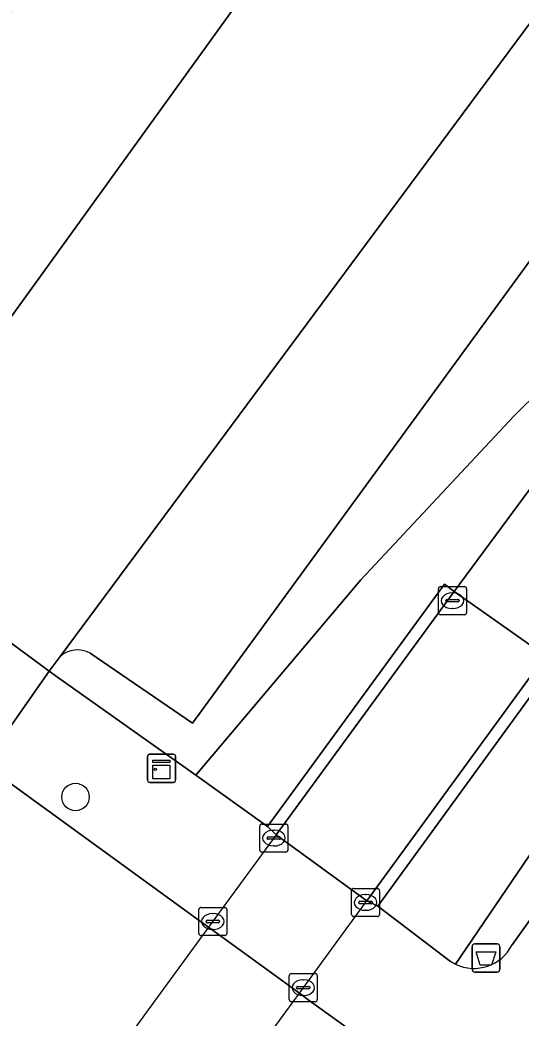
# Model space of a CAD drawing. Extents: x 159674 to 160531, y 382172 to 382904.
# Drawn here: x 159859.39 to 159877.23, y 382366.41 to 382401.95 of the extents above; entities that cross this region are included whole.
import ezdxf

# ---------------------------------------------------------------- set-up
doc = ezdxf.new("R2010")
doc.units = 0
for name, color, linetype in [('IMGEO_Afvalbak', 7, 'Continuous'), ('IMGEO_Boom', 7, 'Continuous'), ('IMGEO_Groenvoorziening', 7, 'Continuous'), ('IMGEO_Kast', 7, 'Continuous'), ('IMGEO_Kolk', 7, 'Continuous'), ('IMGEO_Muur', 7, 'Continuous'), ('IMGEO_Parkeervlak_open', 7, 'Continuous'), ('IMGEO_Rijbaan_lokaal_open', 7, 'Continuous'), ('IMGEO_Tunneldeel', 7, 'Continuous'), ('IMGEO_Voetpad_open', 7, 'Continuous')]:
    doc.layers.add(name, color=color, linetype=linetype)

msp = doc.modelspace()

# ---------------------------------------------------------------- linework, layer by layer
at = {"layer": 'IMGEO_Afvalbak'}
for p, q in [((159875.489, 382368.151), (159875.489, 382368.951)), ((159875.489, 382368.951), (159875.489, 382368.151)), ((159875.589, 382369.051), (159876.379, 382369.051)), ((159876.379, 382369.051), (159875.589, 382369.051)), ((159876.479, 382368.951), (159876.479, 382368.151)), ((159876.479, 382368.151), (159876.479, 382368.951)), ((159876.379, 382368.051), (159875.589, 382368.051)), ((159875.589, 382368.051), (159876.379, 382368.051))]:
    msp.add_line(p, q, dxfattribs=at)
msp.add_lwpolyline([(159875.632, 382368.765), (159876.336, 382368.765), (159876.187, 382368.295), (159875.781, 382368.295), (159875.632, 382368.765)], dxfattribs=at)
for centre, start, end in [((159875.589, 382368.951), 90, 180), ((159875.589, 382368.951), 90, 180), ((159876.379, 382368.951), 0, 90), ((159876.379, 382368.951), 360, 90), ((159875.589, 382368.151), 180, 270), ((159875.589, 382368.151), 180, 270), ((159876.379, 382368.151), 270, 0), ((159876.379, 382368.151), 270, 0)]:
    msp.add_arc(centre, 0.1, start, end, dxfattribs=at)
at = {"layer": 'IMGEO_Boom'}
msp.add_circle((159861.366, 382374.282), 0.489, dxfattribs=at)
at = {"layer": 'IMGEO_Groenvoorziening'}
for points in [[(159868.258, 382453.114), (159863.479, 382450.063), (159862.03, 382448.911), (159850.847, 382433.63), (159852.596, 382432.305), (159852.625, 382432.345), (159859.644, 382427.226), (159860.603, 382428.467), (159857.001, 382431.167), (159853.007, 382434.129), (159860.134, 382443.685), (159862.627, 382447.028), (159866.632, 382443.882), (159870.892, 382446.665), (159890.819, 382416.787), (159886.628, 382414.084), (159890.557, 382411.207), (159865.539, 382376.908), (159861.889, 382379.402)], [(159860.819, 382379.287), (159860.432, 382378.766), (159860.729, 382378.553), (159865.657, 382375.063), (159871.522, 382382.015), (159876.973, 382387.841), (159883.871, 382394.651), (159888.029, 382398.333), (159890.225, 382399.4), (159891.451, 382399.544), (159893.207, 382400.75), (159899.174, 382398.377), (159900.301, 382397.928), (159904.315, 382396.332), (159907.181, 382391.009), (159908.813, 382391.876), (159909.248, 382392.109), (159889.372, 382421.597), (159868.258, 382453.114)], [(159890.901, 382399.166), (159891.451, 382399.544), (159890.225, 382399.4), (159888.029, 382398.333), (159883.871, 382394.651), (159876.973, 382387.841), (159871.522, 382382.015), (159865.657, 382375.063), (159868.203, 382373.229), (159874.502, 382381.855), (159874.847, 382381.602), (159877.984, 382385.834)], [(159882.553, 382376.739), (159881.255, 382377.712), (159880.756, 382376.929), (159874.898, 382368.327)], [(159876.914, 382369.017), (159878.993, 382371.929)]]:
    msp.add_lwpolyline(points, dxfattribs=at)
msp.add_lwpolyline([(159880.756, 382376.929), (159878.288, 382378.849), (159872.134, 382370.397), (159874.723, 382368.425), (159874.898, 382368.327)], close=True, dxfattribs=at)
for centre, radius, start, end in [((159861.436, 382378.582), 0.937, 61.0911, 131.1777), ((159875.553, 382369.702), 1.523, 244.5191, 333.2692)]:
    msp.add_arc(centre, radius, start, end, dxfattribs=at)
at = {"layer": 'IMGEO_Kast'}
for p, q in [((159863.93, 382374.879), (159863.93, 382375.72)), ((159863.93, 382375.72), (159863.93, 382374.879)), ((159864.005, 382375.804), (159864.846, 382375.804)), ((159864.846, 382375.804), (159864.005, 382375.804)), ((159864.93, 382375.729), (159864.93, 382374.888)), ((159864.93, 382374.888), (159864.93, 382375.729)), ((159864.855, 382374.804), (159864.014, 382374.804)), ((159864.014, 382374.804), (159864.855, 382374.804))]:
    msp.add_line(p, q, dxfattribs=at)
for points in [[(159864.125, 382375.594), (159864.725, 382375.594), (159864.725, 382375.509), (159864.125, 382375.509), (159864.125, 382375.594)], [(159864.125, 382375.419), (159864.725, 382375.419), (159864.725, 382374.93), (159864.125, 382374.93), (159864.125, 382375.419)]]:
    msp.add_lwpolyline(points, dxfattribs=at)
msp.add_circle((159864.209, 382375.268), 0.0377, dxfattribs=at)
for centre, start, end in [((159864.008, 382375.726), 92.4484, 184.2845), ((159864.008, 382375.726), 92.4484, 184.2845), ((159864.852, 382375.726), 2.4484, 94.2845), ((159864.852, 382375.726), 2.4484, 94.2845), ((159864.008, 382374.882), 182.4484, 274.2845), ((159864.008, 382374.882), 182.4484, 274.2845), ((159864.852, 382374.882), 272.4484, 4.2845), ((159864.852, 382374.882), 272.4484, 4.2845)]:
    msp.add_arc(centre, 0.0779, start, end, dxfattribs=at)
at = {"layer": 'IMGEO_Kolk'}
for p, q in [((159874.366, 382381.771), (159875.218, 382381.771)), ((159874.291, 382380.845), (159874.291, 382381.697)), ((159874.779, 382381.551), (159874.804, 382381.551)), ((159875.292, 382381.697), (159875.292, 382380.845)), ((159874.55, 382381.265), (159874.55, 382381.277)), ((159874.988, 382381.228), (159874.59, 382381.228)), ((159874.593, 382381.314), (159874.991, 382381.314)), ((159875.034, 382381.277), (159875.034, 382381.265)), ((159875.218, 382380.771), (159874.366, 382380.771)), ((159874.802, 382380.991), (159874.777, 382380.991)), ((159867.93, 382372.393), (159867.93, 382373.245)), ((159868.005, 382373.319), (159868.857, 382373.319)), ((159868.931, 382373.245), (159868.931, 382372.393)), ((159868.232, 382372.862), (159868.63, 382372.862)), ((159868.418, 382373.099), (159868.443, 382373.099)), ((159868.189, 382372.813), (159868.189, 382372.825)), ((159868.627, 382372.776), (159868.229, 382372.776)), ((159868.441, 382372.539), (159868.416, 382372.539)), ((159868.673, 382372.825), (159868.673, 382372.813)), ((159868.857, 382372.319), (159868.005, 382372.319)), ((159871.195, 382370.101), (159871.195, 382370.953)), ((159871.27, 382371.027), (159872.122, 382371.027)), ((159871.683, 382370.807), (159871.708, 382370.807)), ((159872.196, 382370.953), (159872.196, 382370.101)), ((159871.454, 382370.521), (159871.454, 382370.533)), ((159871.892, 382370.484), (159871.494, 382370.484)), ((159871.497, 382370.57), (159871.895, 382370.57)), ((159871.938, 382370.533), (159871.938, 382370.521)), ((159865.757, 382369.423), (159865.757, 382370.275)), ((159865.832, 382370.349), (159866.684, 382370.349)), ((159866.245, 382370.129), (159866.27, 382370.129)), ((159866.758, 382370.275), (159866.758, 382369.423)), ((159872.122, 382370.027), (159871.27, 382370.027)), ((159871.706, 382370.247), (159871.681, 382370.247)), ((159866.016, 382369.843), (159866.016, 382369.855)), ((159866.454, 382369.806), (159866.056, 382369.806)), ((159866.059, 382369.892), (159866.457, 382369.892)), ((159866.5, 382369.855), (159866.5, 382369.843)), ((159866.684, 382369.349), (159865.832, 382369.349)), ((159866.268, 382369.569), (159866.243, 382369.569)), ((159868.977, 382367.067), (159868.977, 382367.919)), ((159869.052, 382367.993), (159869.904, 382367.993)), ((159869.978, 382367.919), (159869.978, 382367.067)), ((159869.279, 382367.536), (159869.677, 382367.536)), ((159869.465, 382367.773), (159869.49, 382367.773)), ((159869.236, 382367.487), (159869.236, 382367.499)), ((159869.674, 382367.45), (159869.276, 382367.45)), ((159869.488, 382367.213), (159869.463, 382367.213)), ((159869.72, 382367.499), (159869.72, 382367.487)), ((159869.904, 382366.993), (159869.052, 382366.993))]:
    msp.add_line(p, q, dxfattribs=at)
for points in [[(159874.366, 382381.771), (159875.218, 382381.771)], [(159874.291, 382380.845), (159874.291, 382381.697)], [(159875.292, 382381.697), (159875.292, 382380.845)], [(159875.218, 382380.771), (159874.366, 382380.771)], [(159867.93, 382372.393), (159867.93, 382373.245)], [(159868.005, 382373.319), (159868.857, 382373.319)], [(159868.931, 382373.245), (159868.931, 382372.393)], [(159868.857, 382372.319), (159868.005, 382372.319)], [(159871.195, 382370.101), (159871.195, 382370.953)], [(159871.27, 382371.027), (159872.122, 382371.027)], [(159872.196, 382370.953), (159872.196, 382370.101)], [(159865.757, 382369.423), (159865.757, 382370.275)], [(159865.832, 382370.349), (159866.684, 382370.349)], [(159866.758, 382370.275), (159866.758, 382369.423)], [(159872.122, 382370.027), (159871.27, 382370.027)], [(159866.684, 382369.349), (159865.832, 382369.349)], [(159868.977, 382367.067), (159868.977, 382367.919)], [(159869.052, 382367.993), (159869.904, 382367.993)], [(159869.978, 382367.919), (159869.978, 382367.067)], [(159869.904, 382366.993), (159869.052, 382366.993)]]:
    msp.add_lwpolyline(points, dxfattribs=at)
for centre, radius, start, end in [((159874.368, 382381.695), 0.0765, 91.552, 178.448), ((159874.368, 382381.695), 0.0765, 91.552, 178.448), ((159875.216, 382381.695), 0.0765, 1.552, 88.448), ((159875.216, 382381.695), 0.0765, 1.552, 88.448), ((159874.59, 382381.274), 0.0403, 85.8775, 175.7526), ((159874.587, 382381.264), 0.0366, 178.938, 274.7102), ((159874.991, 382381.271), 0.043, 264.8664, 352.4533), ((159874.995, 382381.276), 0.0386, 1.7309, 96.639), ((159874.368, 382380.847), 0.0765, 181.552, 268.448), ((159874.368, 382380.847), 0.0765, 181.552, 268.448), ((159875.216, 382380.847), 0.0765, 271.552, 358.448), ((159875.216, 382380.847), 0.0765, 271.552, 358.448), ((159868.007, 382373.243), 0.0765, 91.552, 178.448), ((159868.007, 382373.243), 0.0765, 91.552, 178.448), ((159868.855, 382373.243), 0.0765, 1.552, 88.448), ((159868.855, 382373.243), 0.0765, 1.552, 88.448), ((159868.229, 382372.822), 0.0403, 85.8775, 175.7526), ((159868.634, 382372.824), 0.0386, 1.7309, 96.639), ((159868.226, 382372.812), 0.0366, 178.938, 274.7102), ((159868.63, 382372.819), 0.043, 264.8664, 352.4533), ((159868.007, 382372.395), 0.0765, 181.552, 268.448), ((159868.007, 382372.395), 0.0765, 181.552, 268.448), ((159868.855, 382372.395), 0.0765, 271.552, 358.448), ((159868.855, 382372.395), 0.0765, 271.552, 358.448), ((159871.272, 382370.951), 0.0765, 91.552, 178.448), ((159871.272, 382370.951), 0.0765, 91.552, 178.448), ((159872.12, 382370.951), 0.0765, 1.552, 88.448), ((159872.12, 382370.951), 0.0765, 1.552, 88.448), ((159871.494, 382370.53), 0.0403, 85.8775, 175.7526), ((159871.491, 382370.52), 0.0366, 178.938, 274.7102), ((159871.895, 382370.527), 0.043, 264.8664, 352.4533), ((159871.899, 382370.532), 0.0386, 1.7309, 96.639), ((159865.834, 382370.273), 0.0765, 91.552, 178.448), ((159865.834, 382370.273), 0.0765, 91.552, 178.448), ((159866.682, 382370.273), 0.0765, 1.552, 88.448), ((159866.682, 382370.273), 0.0765, 1.552, 88.448), ((159871.272, 382370.103), 0.0765, 181.552, 268.448), ((159871.272, 382370.103), 0.0765, 181.552, 268.448), ((159872.12, 382370.103), 0.0765, 271.552, 358.448), ((159872.12, 382370.103), 0.0765, 271.552, 358.448), ((159866.056, 382369.852), 0.0403, 85.8775, 175.7526), ((159866.053, 382369.842), 0.0366, 178.938, 274.7102), ((159866.457, 382369.849), 0.043, 264.8664, 352.4533), ((159866.461, 382369.854), 0.0386, 1.7309, 96.639), ((159865.834, 382369.425), 0.0765, 181.552, 268.448), ((159865.834, 382369.425), 0.0765, 181.552, 268.448), ((159866.682, 382369.425), 0.0765, 271.552, 358.448), ((159866.682, 382369.425), 0.0765, 271.552, 358.448), ((159869.054, 382367.917), 0.0765, 91.552, 178.448), ((159869.054, 382367.917), 0.0765, 91.552, 178.448), ((159869.902, 382367.917), 0.0765, 1.552, 88.448), ((159869.902, 382367.917), 0.0765, 1.552, 88.448), ((159869.276, 382367.496), 0.0403, 85.8775, 175.7526), ((159869.681, 382367.498), 0.0386, 1.7309, 96.639), ((159869.273, 382367.486), 0.0366, 178.938, 274.7102), ((159869.677, 382367.493), 0.043, 264.8664, 352.4533), ((159869.054, 382367.069), 0.0765, 181.552, 268.448), ((159869.054, 382367.069), 0.0765, 181.552, 268.448), ((159869.902, 382367.069), 0.0765, 271.552, 358.448), ((159869.902, 382367.069), 0.0765, 271.552, 358.448)]:
    msp.add_arc(centre, radius, start, end, dxfattribs=at)
for centre, major_axis, ratio, start_param, end_param in [((159874.778, 382381.271), (-0.387, 0.002), 0.722429, 4.712389, 7.853982), ((159874.803, 382381.271), (-0.39, 0.002), 0.717154, 1.570796, 4.712389), ((159868.417, 382372.819), (-0.387, 0.002), 0.722429, 4.712389, 7.853982), ((159868.442, 382372.819), (-0.39, 0.002), 0.717154, 1.570796, 4.712389), ((159871.682, 382370.527), (-0.387, 0.002), 0.722429, 4.712389, 7.853982), ((159871.707, 382370.527), (-0.39, 0.002), 0.717154, 1.570796, 4.712389), ((159866.244, 382369.849), (-0.387, 0.002), 0.722429, 4.712389, 7.853982), ((159866.269, 382369.849), (-0.39, 0.002), 0.717154, 1.570796, 4.712389), ((159869.464, 382367.493), (-0.387, 0.002), 0.722429, 4.712389, 7.853982), ((159869.489, 382367.493), (-0.39, 0.002), 0.717154, 1.570796, 4.712389)]:
    msp.add_ellipse(centre, major_axis=major_axis, ratio=ratio, start_param=start_param, end_param=end_param, dxfattribs=at)
at = {"layer": 'IMGEO_Muur'}
for points in [[(159874.502, 382381.855), (159868.203, 382373.229), (159868.517, 382372.937), (159874.847, 382381.602)], [(159878.288, 382378.849), (159878.44, 382379.058), (159878.11, 382379.305), (159871.743, 382370.591), (159872.134, 382370.397)]]:
    msp.add_lwpolyline(points, close=True, dxfattribs=at)
at = {"layer": 'IMGEO_Parkeervlak_open'}
msp.add_lwpolyline([(159872.754, 382419.56), (159869.498, 382415.052), (159862.036, 382404.723), (159860.298, 382405.99), (159858.555, 382403.6), (159859.552, 382402.873), (159855.462, 382397.264), (159856.458, 382396.538), (159853.834, 382392.94), (159857.921, 382389.804), (159870.802, 382407.636), (159877.131, 382416.399)], close=True, dxfattribs=at)
for points in [[(159890.557, 382411.207), (159886.628, 382414.084), (159860.819, 382379.287)], [(159861.889, 382379.402), (159865.539, 382376.908), (159890.557, 382411.207)]]:
    msp.add_lwpolyline(points, dxfattribs=at)
msp.add_arc((159861.436, 382378.582), 0.937, 61.0911, 131.1777, dxfattribs=at)
at = {"layer": 'IMGEO_Rijbaan_lokaal_open'}
for points in [[(159866.632, 382443.882), (159864.148, 382440.72), (159860.272, 382435.539), (159875.867, 382423.871), (159872.754, 382419.56), (159877.131, 382416.399), (159870.802, 382407.636), (159857.921, 382389.804), (159853.834, 382392.94)], [(159855.462, 382383.204), (159855.086, 382382.703), (159855.186, 382382.63), (159860.432, 382378.766), (159860.819, 382379.287), (159886.628, 382414.084), (159866.632, 382443.882)], [(159871.799, 382365.514), (159869.691, 382367.042), (159869.338, 382367.299), (159866.106, 382369.642), (159865.765, 382369.89), (159858.632, 382375.062), (159858.078, 382375.421), (159852.819, 382379.291), (159841.871, 382387.303), (159832.567, 382394.095), (159827.221, 382398.024), (159825.921, 382398.977)]]:
    msp.add_lwpolyline(points, dxfattribs=at)
at = {"layer": 'IMGEO_Tunneldeel'}
msp.add_lwpolyline([(159855.293, 382348.074), (159856.066, 382349.132), (159858.205, 382352.061), (159862.851, 382358.42), (159865.165, 382361.587), (159869.338, 382367.299), (159871.743, 382370.591), (159868.517, 382372.937), (159866.106, 382369.642), (159861.935, 382363.943), (159859.599, 382360.751), (159854.963, 382354.415), (159852.824, 382351.491), (159852.064, 382350.453)], close=True, dxfattribs=at)
at = {"layer": 'IMGEO_Voetpad_open'}
for points in [[(159877.984, 382385.834), (159874.847, 382381.602), (159878.11, 382379.305), (159878.551, 382379.937), (159879.351, 382381.021), (159879.827, 382381.668), (159879.981, 382381.877), (159883.45, 382386.393)], [(159874.898, 382368.327), (159874.723, 382368.425), (159872.134, 382370.397), (159871.743, 382370.591), (159868.517, 382372.937), (159868.203, 382373.229), (159865.657, 382375.063), (159860.729, 382378.553), (159860.432, 382378.766), (159858.078, 382375.421), (159858.632, 382375.062), (159865.765, 382369.89), (159866.106, 382369.642), (159869.338, 382367.299), (159869.691, 382367.042), (159871.799, 382365.514)], [(159878.993, 382371.929), (159876.914, 382369.017)]]:
    msp.add_lwpolyline(points, dxfattribs=at)
for points in [[(159855.186, 382382.63), (159852.819, 382379.291), (159858.078, 382375.421), (159860.432, 382378.766)], [(159868.517, 382372.937), (159871.743, 382370.591), (159878.11, 382379.305), (159874.847, 382381.602)], [(159855.293, 382348.074), (159856.066, 382349.132), (159858.205, 382352.061), (159860.502, 382355.205), (159862.851, 382358.42), (159865.165, 382361.587), (159869.338, 382367.299), (159871.743, 382370.591), (159868.517, 382372.937), (159866.106, 382369.642), (159861.935, 382363.943), (159859.599, 382360.751), (159854.963, 382354.415), (159852.824, 382351.491), (159852.064, 382350.453)]]:
    msp.add_lwpolyline(points, close=True, dxfattribs=at)
msp.add_arc((159875.553, 382369.702), 1.523, 244.5191, 333.2692, dxfattribs=at)

doc.saveas('drawing.dxf')
